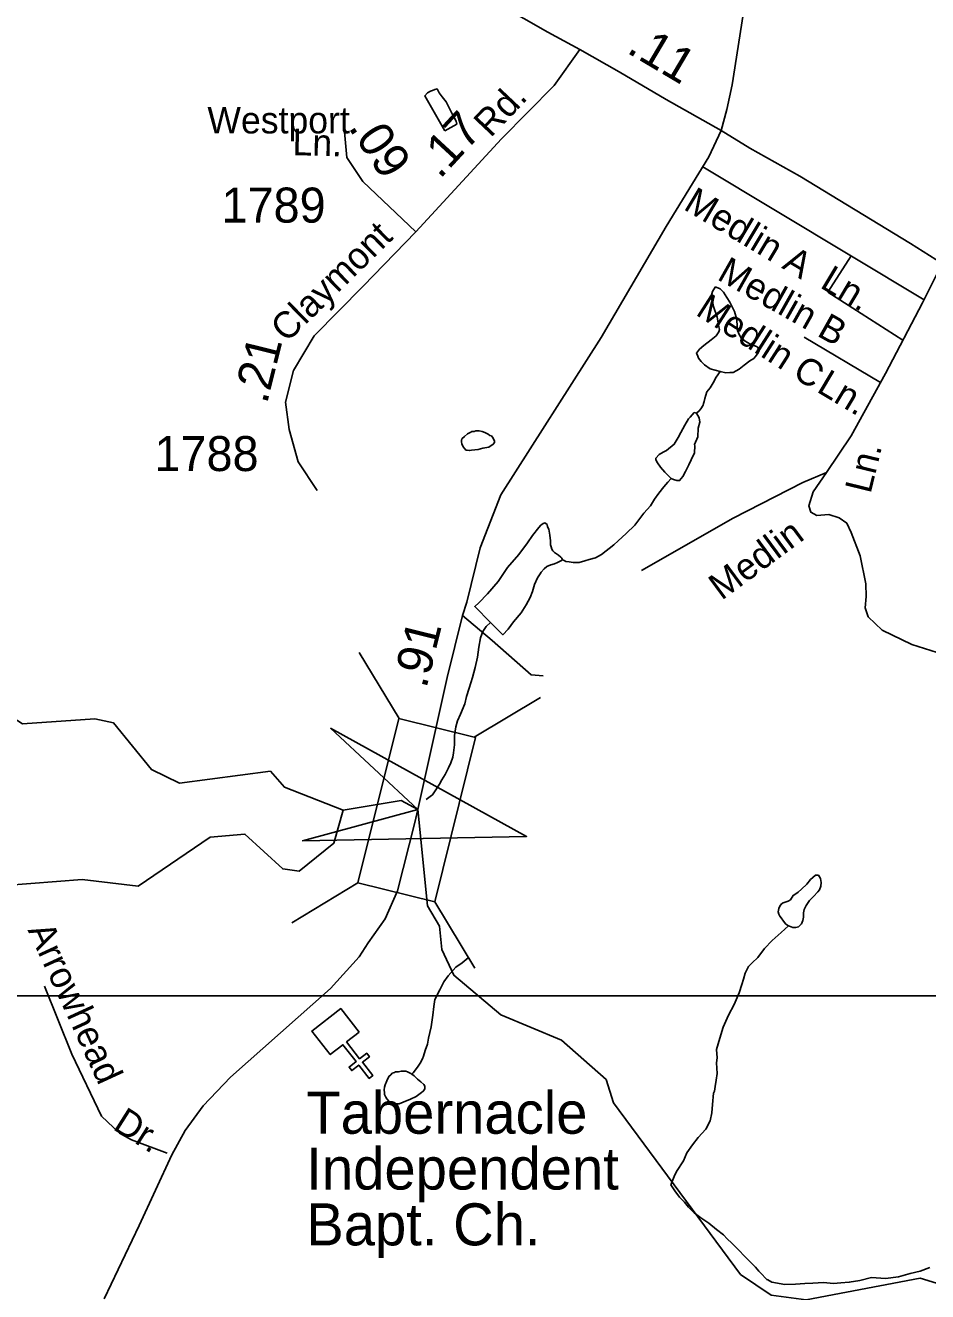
# Model space of a CAD drawing. Extents: x 2126262 to 2293712, y 749403 to 919119.
# Drawn here: x 2206804 to 2210024, y 793812 to 798331 of the extents above; entities that cross this region are included whole.
import ezdxf

# ---------------------------------------------------------------- set-up
doc = ezdxf.new("R2010")
doc.units = 0
for name, color, linetype in [('Exist Cultural Church CELL', 7, 'Continuous'), ('Exist Cultural Church Label', 7, 'Continuous'), ('Exist Hydrographic Creek Single Shore', 7, 'Continuous'), ('Exist Hydrographic Lake Shore', 7, 'Continuous'), ('Exist Hydrographic Misc Water Feature', 7, 'Continuous'), ('Exist Road Non-System Type 51', 7, 'Continuous'), ('Exist Road Non-System Type 51 Label', 7, 'Continuous'), ('Exist Road Secondary Mileage Hundredths English Label', 7, 'Continuous'), ('Exist Road Secondary Structure Standard Bridge Attributed CELL', 7, 'Continuous'), ('Exist Road Secondary Structure Standard Bridge CELL', 7, 'Continuous'), ('Exist Road Secondary Type 51 Attributed', 7, 'Continuous'), ('Exist Road Secondary Type 51 Label', 7, 'Continuous'), ('Exist Road Secondary Type 51 Number Label', 7, 'Continuous'), ('Map Preparation Inset Cut Line', 7, 'Continuous')]:
    doc.layers.add(name, color=color, linetype=linetype)

msp = doc.modelspace()

# ---------------------------------------------------------------- linework, layer by layer
at = {"layer": 'Exist Cultural Church CELL'}
msp.add_lwpolyline([(2207994.7, 794738.1), (2207949.9, 794703), (2207996.7, 794643), (2208021.9, 794662.6), (2208031.7, 794650), (2208006.5, 794630.4), (2208043.4, 794582.9), (2208030.8, 794573.1), (2207993.8, 794620.5), (2207968.6, 794600.8), (2207958.8, 794613.5), (2207984, 794633.1), (2207937.2, 794693.2), (2207891.7, 794657.8), (2207826.3, 794741.8), (2207929.3, 794822.1)], close=True, dxfattribs=at)
at = {"layer": 'Exist Hydrographic Creek Single Shore'}
msp.add_lwpolyline([(2210173.3, 793754.8), (2210156.3, 793810.9), (2209997.3, 793860.1), (2209590.3, 793783.2), (2209465.4, 793798.9), (2209356.3, 793873.3), (2208902.4, 794486.2), (2208876.3, 794568.8), (2208717.4, 794709.8), (2208500.3, 794799.6), (2208332.3, 794940.8), (2208290.3, 795033.5), (2208281.3, 795115.7), (2208239.4, 795188.7), (2208204.5, 795532.4), (2208145.3, 795564.7), (2207937.4, 795529.6)], dxfattribs=at)
at = {"layer": 'Exist Hydrographic Lake Shore'}
for points in [[(2207937.4, 795529.6), (2207728.5, 795612.6), (2207678.4, 795669.4), (2207353.4, 795626.9), (2207253.4, 795674.9), (2207118.4, 795841.6), (2207051.4, 795856.1), (2206793.4, 795838.5), (2206676.3, 795913.1), (2206519.5, 795801.5), (2206460.4, 795829), (2206427.4, 795869), (2206424.3, 796285.7), (2206374.3, 796319.5), (2206324.5, 796268.1), (2206285.3, 795868.6), (2206002.3, 795825.3), (2205927.3, 795774.3)], [(2207937.4, 795529.6), (2207904.4, 795412.2), (2207780.3, 795313), (2207722.3, 795320.8), (2207587.4, 795444.9), (2207463.3, 795434.4), (2207206.4, 795259.3), (2207006.5, 795283), (2206639.4, 795254.5), (2206447.3, 795320.8), (2206289.4, 795278.1), (2206181.3, 795283.6), (2205939.4, 795341.1), (2205721.4, 795522.7), (2205505.3, 795497.7), (2205355.4, 795402.3), (2205164.3, 795334.1)]]:
    msp.add_lwpolyline(points, dxfattribs=at)
at = {"layer": 'Exist Hydrographic Misc Water Feature'}
for points in [[(2208300.2, 797954.2), (2208229.3, 798079.6), (2208239.1, 798089.7), (2208249.2, 798095.8), (2208257.1, 798097.8), (2208265.1, 798101.9), (2208272.9, 798103.9), (2208281.1, 798090), (2208291.2, 798076.1), (2208305.3, 798058.2), (2208317.4, 798034.3), (2208329.7, 798010.4), (2208341.8, 797988.4), (2208343.9, 797978.5), (2208300.2, 797954.2)], [(2209283.6, 797095.3), (2209303.7, 797091.4), (2209317.7, 797091.5), (2209329.6, 797091.6), (2209351.5, 797103.8), (2209369.4, 797117.9), (2209389.4, 797134), (2209403.2, 797142.1), (2209413.2, 797154.1), (2209419.2, 797162.2), (2209422.9, 797170.2), (2209420.8, 797178.2), (2209414.9, 797184.1), (2209388.8, 797194), (2209372.8, 797203.9), (2209358.7, 797215.7), (2209352.7, 797225.7), (2209344.7, 797241.6), (2209344.3, 797259.6), (2209342.5, 797277.6), (2209342.5, 797281.6), (2209334.1, 797309.6), (2209317.9, 797343.4), (2209307.6, 797359.3), (2209295.7, 797379.3), (2209283.6, 797391.2), (2209269.5, 797397.1), (2209265.4, 797397.1), (2209255.8, 797381), (2209251.7, 797363), (2209256, 797345), (2209259.9, 797327), (2209272.2, 797289.1), (2209278.5, 797255.2), (2209280.8, 797245.2), (2209278.7, 797237.2), (2209268.7, 797223.1), (2209250.8, 797209), (2209225, 797188.8), (2209209.2, 797174.8), (2209199.2, 797160.7), (2209203.3, 797150.7), (2209205.5, 797142.7), (2209215.4, 797130.8), (2209227.5, 797118.9), (2209247.8, 797105), (2209283.6, 797095.3)], [(2209283.6, 797095.3), (2209269.7, 797075.2), (2209258, 797055.1), (2209248, 797037.1), (2209236.1, 797023), (2209228.1, 796998.9), (2209226.4, 796989), (2209224.4, 796980.9), (2209222.3, 796974.9), (2209214.3, 796962.8), (2209208.6, 796954.8), (2209198.7, 796946.8)], [(2209108.3, 796714.2), (2209104.2, 796718.2), (2209086.2, 796736.1), (2209070, 796754), (2209059.9, 796769.9), (2209054, 796779.8), (2209054, 796785.8), (2209065.7, 796799.9), (2209079.6, 796808), (2209091.7, 796814), (2209119.4, 796836.2), (2209133.1, 796860.3), (2209143.2, 796878.4), (2209156.9, 796904.4), (2209170.9, 796926.6), (2209176.6, 796932.6), (2209190.8, 796948.7), (2209198.7, 796946.8)], [(2209198.7, 796946.8), (2209208.6, 796930.8), (2209210.8, 796914.8), (2209204.9, 796892.8), (2209203.3, 796862.8), (2209191.4, 796834.8), (2209193.4, 796830.8), (2209191.6, 796804.8), (2209179.9, 796780.7), (2209171.9, 796762.6), (2209160.2, 796738.6), (2209150.2, 796720.5), (2209138.5, 796706.4), (2209128.4, 796706.4), (2209116.3, 796710.2), (2209108.3, 796714.2)], [(2208405.4, 796881.3), (2208411.3, 796883.4), (2208423.4, 796883.5), (2208433.5, 796881.5), (2208443.3, 796877.6), (2208455.4, 796871.6), (2208461.4, 796867.7), (2208467.3, 796865.8), (2208473.5, 796857.8), (2208475.7, 796851.8), (2208477.6, 796847.8), (2208477.6, 796841.8), (2208473.7, 796835.8), (2208457.7, 796825.7), (2208436, 796821.6), (2208420, 796817.4), (2208396, 796815.2), (2208388, 796813.2), (2208380, 796815.1), (2208375.9, 796815.1), (2208372, 796819.1), (2208365.6, 796827.1), (2208361.7, 796837), (2208359.7, 796845), (2208359.7, 796849), (2208361.7, 796855), (2208371.4, 796863.1), (2208381.4, 796873.1), (2208393.5, 796879.3), (2208397.4, 796881.2), (2208405.4, 796881.3)], [(2209108.3, 796714.2), (2209096.4, 796700.1), (2209082.5, 796684), (2209064.6, 796661.9), (2209048.9, 796639.8), (2209034.9, 796615.8), (2209011.1, 796589.6), (2208979.3, 796547.4), (2208947.8, 796517.2), (2208919.9, 796491), (2208903.9, 796476.9), (2208860.2, 796442.6), (2208838.5, 796430.4), (2208816.3, 796424.3), (2208800.3, 796420.2), (2208780.4, 796414), (2208758.5, 796413.9), (2208744.4, 796415.8), (2208732.5, 796417.7), (2208726.5, 796421.7), (2208720.4, 796423.6)], [(2208720.4, 796423.6), (2208718.5, 796429.6), (2208714.4, 796433.6), (2208706.4, 796439.6), (2208692.1, 796449.4), (2208686.1, 796455.4), (2208682.2, 796461.4), (2208680.2, 796469.4), (2208678.1, 796477.3), (2208677.9, 796491.3), (2208675.9, 796511.3), (2208671.8, 796533.2), (2208667.7, 796541.2), (2208665.6, 796549.2), (2208657.6, 796555.2), (2208651.7, 796553.1), (2208643.7, 796547.1), (2208635.7, 796539), (2208613.9, 796510.9), (2208596.1, 796484.7), (2208564.3, 796442.5), (2208524.7, 796396.3), (2208491.1, 796346.1), (2208453.4, 796301.9), (2208421.6, 796269.6), (2208407.7, 796257.5), (2208464.3, 796199.9)], [(2208464.3, 796199.9), (2208508.3, 796156.2), (2208526.2, 796176.4), (2208545.9, 796202.5), (2208573.7, 796234.7), (2208591.6, 796262.8), (2208605.3, 796288.9), (2208613.1, 796310.9), (2208621.1, 796335), (2208631, 796359), (2208641, 796373.1), (2208644.7, 796379.1), (2208654.7, 796391.2), (2208664.6, 796399.2), (2208678.7, 796405.4), (2208692.7, 796409.4), (2208702.3, 796413.5), (2208710.3, 796417.6), (2208714.4, 796419.6), (2208720.4, 796423.6)], [(2208464.3, 796199.9), (2208448.3, 796185.9), (2208436.4, 796167.7), (2208432.5, 796157.7), (2208428.4, 796145.7), (2208422.6, 796111.7), (2208416.9, 796075.7), (2208409.1, 796039.6), (2208399.5, 796003.5), (2208387.6, 795965.5), (2208377.9, 795935.4), (2208372.2, 795909.4), (2208356.4, 795873.3), (2208346.3, 795849.2), (2208340.6, 795827.2), (2208334.9, 795797.2), (2208334.9, 795781.2), (2208335.1, 795763.3), (2208331.4, 795735.2), (2208329.3, 795719.2), (2208321.7, 795699.2), (2208313.7, 795681.1), (2208301.8, 795657), (2208290, 795638.9), (2208282.2, 795622.9), (2208268.2, 795602.8), (2208256.3, 795584.7), (2208248.3, 795578.7), (2208234.4, 795568.6)], [(2209527.2, 795117.7), (2209531.1, 795115.7), (2209543.2, 795111.8), (2209553.1, 795111.9), (2209563.1, 795113.9), (2209573.2, 795124), (2209578.9, 795136), (2209581, 795148), (2209580.6, 795164), (2209582.6, 795176), (2209590.6, 795190), (2209602.5, 795208.2), (2209616.4, 795222.2), (2209632.2, 795238.4), (2209638.2, 795246.4), (2209642.1, 795258.4), (2209643.9, 795272.4), (2209641.9, 795286.4), (2209633.9, 795298.3), (2209627.9, 795298.3), (2209623.8, 795298.2), (2209614, 795290.2), (2209606, 795282.2), (2209592.2, 795266.1), (2209574.2, 795247.9), (2209562.1, 795237.9), (2209550.4, 795229.8), (2209544.5, 795225.8), (2209534.4, 795209.7), (2209526.4, 795205.6), (2209518.6, 795203.6), (2209508.6, 795199.5), (2209502.6, 795195.5), (2209496.7, 795187.4), (2209492.6, 795179.4), (2209490.9, 795167.4), (2209493, 795159.4), (2209496.9, 795151.4), (2209501, 795145.5), (2209509, 795133.5), (2209517.2, 795123.6), (2209527.2, 795117.7)], [(2209527.2, 795117.7), (2209501.4, 795093.5), (2209469.4, 795065.3), (2209441.7, 795037.1), (2209417.9, 795004.9), (2209398.1, 794984.8), (2209384.1, 794972.7), (2209372.4, 794948.7), (2209366.5, 794926.6), (2209360.7, 794908.6), (2209350.9, 794878.6), (2209333.1, 794836.4), (2209313.4, 794798.3), (2209293.7, 794756.2), (2209282, 794716.1), (2209270.1, 794676.1), (2209272.4, 794646.1), (2209270.7, 794628), (2209273, 794590.1), (2209268.9, 794566.1), (2209265.2, 794544.1), (2209263.1, 794528), (2209259.4, 794520), (2209255.5, 794480), (2209253.9, 794450), (2209248, 794422), (2209232.2, 794391.9), (2209204.5, 794361.7), (2209184.6, 794335.6), (2209164.9, 794307.5), (2209152.8, 794279.4), (2209127.4, 794241.2), (2209119.4, 794223.2), (2209111.6, 794205.1), (2209107.7, 794193.1)], [(2208183.1, 794588.6), (2208187.2, 794592.6), (2208203.2, 794612.7), (2208212.9, 794626.8), (2208220.9, 794642.8), (2208225, 794652.8), (2208230.7, 794672.9), (2208238.5, 794694.9), (2208242.4, 794717), (2208252.2, 794757), (2208257.6, 794799), (2208261.7, 794829), (2208265.4, 794855), (2208283.2, 794889.2), (2208296.9, 794917.2), (2208312.9, 794939.4), (2208340.6, 794969.5), (2208362.3, 794985.6), (2208384.5, 795003.8)], [(2208183.1, 794588.6), (2208191.3, 794582.7), (2208203.4, 794570.7), (2208215.3, 794560.8), (2208225.4, 794550.9), (2208229.7, 794544.9), (2208229.7, 794536.9), (2208227.6, 794532.9), (2208223.7, 794526.9), (2208217.6, 794522.8), (2208197.9, 794508.7), (2208178, 794498.6), (2208152, 794488.4), (2208137.8, 794482.3), (2208123.9, 794482.2), (2208115.9, 794484.1), (2208107.9, 794486.1), (2208101.9, 794490), (2208093.9, 794500), (2208089.8, 794506), (2208085.9, 794515.9), (2208085.7, 794521.9), (2208083.7, 794531.9), (2208085.7, 794541.9), (2208087.6, 794549.9), (2208093.3, 794564), (2208101.3, 794580.1), (2208107.5, 794586.1), (2208113.2, 794592.1), (2208121.2, 794594.1), (2208125.1, 794596.1), (2208135.1, 794596.2), (2208145.2, 794598.4), (2208161.2, 794598.4), (2208167.1, 794596.5), (2208179.2, 794590.5), (2208183.1, 794588.6)], [(2209107.7, 794193.1), (2209121.9, 794171.2), (2209137.8, 794149.3), (2209156.1, 794131.4), (2209170.2, 794113.6), (2209190.3, 794093.7), (2209214.3, 794075.8), (2209242.6, 794056.1), (2209270.7, 794034.3), (2209294.9, 794014.5), (2209308.9, 794000.5), (2209324.9, 793984.7), (2209349.1, 793960.8), (2209371.4, 793937.1), (2209391.3, 793917.2), (2209409.5, 793899.3), (2209421.6, 793885.3), (2209433.7, 793873.5), (2209444, 793861.6), (2209449.9, 793855.6), (2209453.8, 793853.6), (2209468, 793845.7), (2209513.9, 793838), (2209551.8, 793838.3), (2209585.9, 793840.5), (2209614, 793842.7), (2209651.9, 793845), (2209687.8, 793841.3), (2209713.8, 793843.4), (2209744, 793845.6), (2209781.7, 793851.9), (2209823.5, 793862.2), (2209873.6, 793858.5), (2209919.7, 793864.8), (2209961.3, 793877.1), (2209997.4, 793885.3), (2210031.5, 793897.6)]]:
    msp.add_lwpolyline(points, dxfattribs=at)
at = {"layer": 'Exist Road Non-System Type 51'}
msp.add_line((2210076.1, 797480.8), (2210005.6, 797340.4), dxfattribs=at)
for points in [[(2209221.5, 797826.3), (2210011.3, 797351.7)], [(2209667.3, 797378.8), (2209750.9, 797508.2)], [(2210005.6, 797340.4), (2209873.7, 797088.6), (2209750.9, 796865.8), (2209662.3, 796735.2)], [(2209667.3, 797378.8), (2209935.7, 797207)], [(2209855.9, 797056.3), (2209583.7, 797218.3)], [(2209662.3, 796735.2), (2209577.9, 796699.6), (2209329.5, 796572.5), (2209002.1, 796385.9)], [(2209662.3, 796735.2), (2209615.5, 796666), (2209600.1, 796615.7), (2209607.1, 796593.3), (2209628, 796582.2), (2209671.3, 796585), (2209707.6, 796573.8), (2209735.5, 796554.2), (2209750.8, 796520.7), (2209782.9, 796438.3), (2209803.2, 796338.4), (2209804.6, 796292.3), (2209800.4, 796251.8), (2209811.5, 796219.7), (2209861.8, 796172.2), (2209967.9, 796121.9), (2210103.2, 796078.6), (2210198.1, 796040.9), (2210255.3, 796006)], [(2208363.8, 796224.4), (2208469.8, 796135.7), (2208609.4, 796012.8), (2208651.3, 796010)], [(2207310.1, 794306.7), (2207182.4, 794354.2), (2207139.2, 794377.9), (2207075, 794438), (2206969.6, 794659.4), (2206871.9, 794902.4)]]:
    msp.add_lwpolyline(points, dxfattribs=at)
at = {"layer": 'Exist Road Secondary Structure Standard Bridge Attributed CELL'}
msp.add_lwpolyline([(2207892.4, 795823), (2208592.8, 795436.3), (2207792.9, 795421), (2208204.5, 795532.4)], close=True, dxfattribs=at)
at = {"layer": 'Exist Road Secondary Structure Standard Bridge CELL'}
for p, q in [((2208137.6, 795856.8), (2207995.2, 796093.2)), ((2208405.5, 795790.4), (2208641.8, 795932.8)), ((2207754.4, 795128.1), (2207990.8, 795270.5)), ((2208407.3, 794966.2), (2208264.9, 795202.5))]:
    msp.add_line(p, q, dxfattribs=at)
msp.add_lwpolyline([(2207990.8, 795270.5), (2208136.3, 795857.2), (2208410.4, 795789.2), (2208264.9, 795202.5)], close=True, dxfattribs=at)
at = {"layer": 'Exist Road Secondary Type 51 Attributed'}
for points in [[(2209286.9, 797956.2), (2209307.4, 798030.5), (2209326.6, 798118.8), (2209365, 798369.5), (2209438.2, 798792), (2209494.8, 799161.4), (2209524.1, 799366.7), (2209544.3, 799705.4), (2209569.4, 799963.7), (2209587.7, 800059.6), (2209612.8, 800178.3), (2209900.3, 800993.9), (2210033.6, 801399.6), (2210283.3, 802139.9), (2210374, 802403.8), (2210410.3, 802514.2), (2210459.2, 802698.5), (2210503.1, 802880.8), (2210507.3, 803002.3), (2210503.1, 803139.1), (2210485.7, 803282.3), (2210466.8, 803482.7)], [(2208782.4, 798244.6), (2208668.7, 798306.7), (2208162.2, 798595.8), (2207796.6, 798802.5), (2207337.5, 799038.6), (2206854.7, 799274.6), (2206657.9, 799383.5)], [(2208782.4, 798244.6), (2208690.4, 798116.1), (2208503.4, 797926.2), (2208197.1, 797594.5)], [(2209286.9, 797956.2), (2209090.8, 798065.8), (2208923.4, 798165), (2208782.4, 798244.6)], [(2208197.1, 797594.5), (2208008.1, 797773.4), (2207951.1, 797858.9), (2207943.1, 797951.3)], [(2208204.5, 795532.4), (2208309.3, 796003.7), (2208363.8, 796224.4), (2208379.8, 796272.6), (2208427.3, 796466.7), (2208500.5, 796656), (2208858.5, 797216.8), (2209090.9, 797612.8), (2209243, 797861.4), (2209286.9, 797956.2)], [(2215479.3, 795107.4), (2214934, 795234.8), (2214110, 795457.6), (2213948.1, 795509.3), (2213819.7, 795541.4), (2213419.9, 795659.4), (2213223.1, 795723.7), (2212631.4, 795949.9), (2212513.5, 796000.9), (2212135.3, 796195.1), (2211375.4, 796627.4), (2211195.4, 796746.1), (2211036.3, 796841.1), (2210076.1, 797480.8), (2209962.4, 797552.7), (2209568.1, 797792.3), (2209389.5, 797892.8), (2209286.9, 797956.2)], [(2208197.1, 797594.5), (2208009.4, 797400.3), (2207835, 797222.9), (2207760.3, 797099.3), (2207732.4, 796986.2), (2207745, 796888.4), (2207777.7, 796773.4), (2207844.7, 796671.5)], [(2207084.8, 793785.8), (2207210.3, 794048.1), (2207326.7, 794299.7), (2207374.2, 794387.6), (2207438.3, 794475.4), (2207535.6, 794577.5), (2207893, 794893.7), (2207995.2, 795007.1), (2208027.1, 795056.3), (2208087.5, 795141.9), (2208132.1, 795242.5), (2208194.2, 795486.2), (2208204.5, 795532.4)]]:
    msp.add_lwpolyline(points, dxfattribs=at)
at = {"layer": 'Map Preparation Inset Cut Line'}
msp.add_lwpolyline([(2224442, 807770.9), (2205436.6, 807770.9), (2205436.6, 794867.7), (2224442, 794867.7)], close=True, dxfattribs=at)

# ---------------------------------------------------------------- texts
at = {"layer": 'Exist Cultural Church Label'}
for s, p in [('Tabernacle ', (2207806.3, 794375.5)), ('Independent', (2207806.3, 794176.3)), ('Bapt. Ch.', (2207806.3, 793977.1))]:
    msp.add_text(s, height=150, dxfattribs=at).set_placement(p)
at = {"layer": 'Exist Road Non-System Type 51 Label'}
for s, rotation, p in [('Medlin A', 329.1517, (2209148.6, 797676.3)), ('Medlin B', 330.5891, (2209268.5, 797426.2)), ('Ln.', 329.1517, (2209636, 797397.4)), ('Medlin C', 327.3806, (2209192, 797300)), ('Ln.', 329.1517, (2209623.7, 797025.4)), ('Ln.', 76.2898, (2209819.9, 796656.7)), ('Medlin', 36.4668, (2209288.3, 796276.9)), ('Arrowhead', 294.6866, (2206811.1, 795102.4)), ('Dr.', 327.721, (2207112.3, 794393.5))]:
    msp.add_text(s, height=95, rotation=rotation, dxfattribs=at).set_placement(p)
at = {"layer": 'Exist Road Secondary Mileage Hundredths English Label'}
for s, rotation, p in [('.11', 329.3671, (2208945.6, 798235.7)), ('.17', 47.2798, (2208283, 797779.6)), ('.09', 303.6901, (2207954, 797967.2)), ('.21', 76.1418, (2207665.7, 796976.9)), ('.91', 76.1459, (2208234.5, 795961.4))]:
    msp.add_text(s, height=125, rotation=rotation, dxfattribs=at).set_placement(p)
at = {"layer": 'Exist Road Secondary Type 51 Label'}
for s, rotation, p in [('Rd.', 46.6526, (2208464.4, 797927.3)), ('Westport', 0.0636, (2207453.3, 797944.9)), ('Ln.', 358.5397, (2207756.2, 797867.8)), ('Claymont', 44.3745, (2207736.3, 797195.8))]:
    msp.add_text(s, height=95, rotation=rotation, dxfattribs=at).set_placement(p)
at = {"layer": 'Exist Road Secondary Type 51 Number Label'}
for s, p in [('1789', (2207503.5, 797626.9)), ('1788', (2207264.2, 796740.3))]:
    msp.add_text(s, height=125, dxfattribs=at).set_placement(p)

doc.saveas('drawing.dxf')
